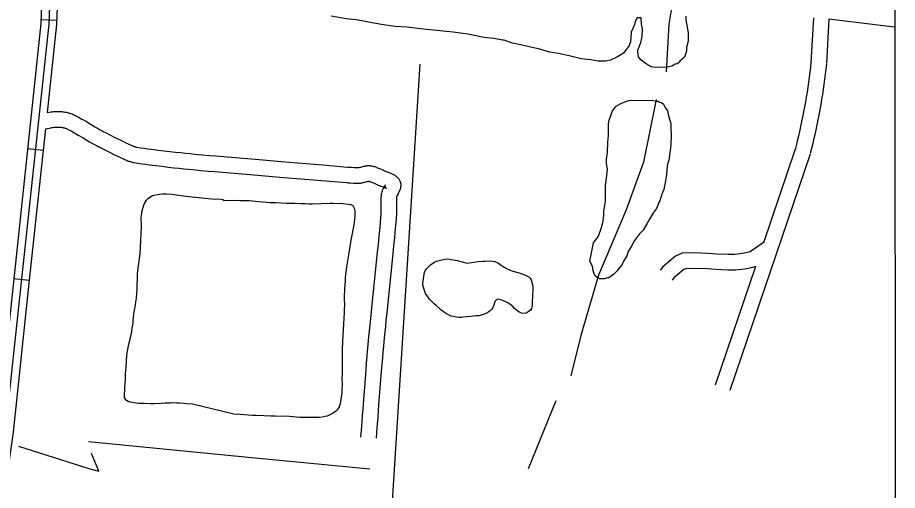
# Model space of a CAD drawing. Extents: x 3263578 to 3301413, y 764927 to 798602.
# Drawn here: x 3297493 to 3299180, y 784098 to 785004 of the extents above; entities that cross this region are included whole.
import ezdxf

# ---------------------------------------------------------------- set-up
doc = ezdxf.new("R2010")
doc.units = 0
for name, color, linetype in [('V-GRID-FRAM', 7, 'Continuous'), ('V-ROAD-CNTR', 7, 'Continuous'), ('V-SITE-VEGE', 7, 'Continuous'), ('V-TOPO-SHOR', 7, 'Continuous')]:
    doc.layers.add(name, color=color, linetype=linetype)

msp = doc.modelspace()

# ---------------------------------------------------------------- linework, layer by layer
at = {"layer": 'V-GRID-FRAM'}
msp.add_lwpolyline([(3267734.9, 794015.5), (3299171.2, 794017.8), (3299180.4, 775831.7), (3267728.3, 775829.4), (3267734.9, 794015.5)], dxfattribs=at)
at = {"layer": 'V-ROAD-CNTR'}
for p, q in [((3297567.9, 784998.5), (3297537.9, 784999.7)), ((3297541.8, 784748.9), (3297512, 784752.1)), ((3297515.3, 784500.3), (3297485.4, 784503.5))]:
    msp.add_line(p, q, dxfattribs=at)
for points in [[(3297589.5, 785798.2), (3297560.4, 785192.7), (3297552.6, 784991.5), (3297469.3, 784211.3), (3297435.8, 783979), (3297433.9, 783936.8), (3297433.7, 783900.7), (3297436.5, 783848.8)], [(3297573.7, 785781.6), (3297545.4, 785193.3), (3297537.7, 784992.5), (3297454.4, 784213.2), (3297442.8, 784132.6)], [(3297574.8, 785176), (3297567.6, 784990.4), (3297549.6, 784822)], [(3299019.3, 785003.4), (3299014.5, 784917.2)], [(3299049.2, 785001), (3299044.4, 784915.6)], [(3299174.2, 784985.5), (3299164.2, 784986.5), (3299049.2, 785000.8)], [(3299014.5, 784918.1), (3299013.5, 784908.5), (3299012.4, 784899), (3299011.2, 784889.5), (3299009.9, 784880), (3299008.5, 784870.5), (3299007.1, 784861), (3299005.5, 784851.6), (3299003.9, 784842.1), (3299002.3, 784832.7), (3299000.5, 784823.3), (3298998.7, 784813.9), (3298996.8, 784804.5), (3298994.8, 784795.1), (3298992.7, 784785.8), (3298990.6, 784776.4), (3298988.4, 784767.1), (3298986.1, 784757.8), (3298984.3, 784750.6)], [(3299044.4, 784914.8), (3299043.3, 784905.1), (3299042.1, 784895.3), (3299040.9, 784885.6), (3299039.6, 784875.8), (3299038.2, 784866.1), (3299036.7, 784856.4), (3299035.1, 784846.7), (3299033.5, 784837), (3299031.8, 784827.3), (3299030, 784817.7), (3299028.1, 784808), (3299026.2, 784798.4), (3299024.1, 784788.8), (3299022, 784779.2), (3299019.8, 784769.6), (3299017.5, 784760), (3299015.2, 784750.5), (3299013.3, 784743.2)], [(3297549.6, 784822), (3297556.7, 784823.1), (3297559.4, 784823.4), (3297562.1, 784823.7), (3297564.5, 784823.9), (3297566.9, 784824), (3297569.1, 784824), (3297571.1, 784824), (3297573.1, 784824), (3297574.9, 784823.9), (3297576.6, 784823.8), (3297578.2, 784823.7), (3297579.7, 784823.5), (3297581.2, 784823.3), (3297583.8, 784822.9), (3297586.1, 784822.5), (3297588.1, 784822.1), (3297589.9, 784821.6), (3297591.4, 784821.2), (3297592.8, 784820.8), (3297595.1, 784820), (3297596.8, 784819.4), (3297598.2, 784818.8), (3297600.1, 784818), (3297602, 784817.1), (3297606, 784815), (3297609.8, 784813), (3297613.2, 784811.2), (3297616.4, 784809.4), (3297619.3, 784807.6), (3297624.8, 784804.4), (3297634.1, 784798.8), (3297641, 784794.7), (3297646.1, 784791.7), (3297649.9, 784789.5), (3297652.8, 784787.9), (3297654.9, 784786.8), (3297658.1, 784785.1), (3297661.3, 784783.4), (3297671.1, 784778.5), (3297678.4, 784774.9), (3297683.9, 784772.1), (3297692.2, 784768.1), (3297696.3, 784766.1), (3297700.5, 784764.1), (3297703.7, 784762.6), (3297708.9, 784760.1), (3297710.7, 784759.2), (3297712.3, 784758.5), (3297713.6, 784758), (3297714.7, 784757.6), (3297715.6, 784757.2), (3297716.3, 784756.9), (3297717.7, 784756.5), (3297718.7, 784756.2), (3297719.3, 784756), (3297720.4, 784755.8), (3297721.6, 784755.6), (3297728.7, 784754.5), (3297735.7, 784753.5), (3297742.5, 784752.6), (3297749.2, 784751.7), (3297755.6, 784750.8), (3297761.8, 784750), (3297773.9, 784748.6), (3297785.2, 784747.2), (3297795.8, 784746.1), (3297805.8, 784745), (3297815.1, 784744), (3297823.9, 784743.2), (3297832.1, 784742.4), (3297847.5, 784740.9), (3297861.1, 784739.7), (3297872.9, 784738.7), (3297956, 784731.7), (3297998.5, 784728.1)], [(3297546.3, 784790.5), (3297514.7, 784495)], [(3297546.3, 784790.5), (3297556.4, 784792.6), (3297558.7, 784793), (3297560.8, 784793.4), (3297562.8, 784793.6), (3297564.7, 784793.8), (3297566.4, 784793.9), (3297568, 784794), (3297569.5, 784794), (3297570.8, 784794), (3297572.1, 784794), (3297573.3, 784794), (3297574.4, 784793.9), (3297575.4, 784793.8), (3297576.3, 784793.7), (3297577.1, 784793.6), (3297578.8, 784793.3), (3297580.1, 784793.1), (3297581.3, 784792.8), (3297582.3, 784792.6), (3297583.1, 784792.4), (3297583.8, 784792.2), (3297585.1, 784791.7), (3297586, 784791.4), (3297586.6, 784791.1), (3297587.7, 784790.7), (3297588.7, 784790.2), (3297592.2, 784788.4), (3297595.5, 784786.7), (3297598.6, 784784.9), (3297601.5, 784783.3), (3297604.2, 784781.7), (3297609.4, 784778.7), (3297618.7, 784773.1), (3297625.7, 784768.9), (3297631, 784765.8), (3297635.1, 784763.4), (3297638.2, 784761.7), (3297640.6, 784760.4), (3297644.2, 784758.5), (3297647.8, 784756.6), (3297657.7, 784751.7), (3297665.1, 784748), (3297670.7, 784745.2), (3297679.1, 784741.1), (3297683.4, 784739.1), (3297687.6, 784737.1), (3297690.6, 784735.6), (3297696, 784733), (3297698.3, 784731.9), (3297700.3, 784731), (3297702.1, 784730.3), (3297703.8, 784729.6), (3297705.3, 784729), (3297706.7, 784728.5), (3297709, 784727.8), (3297710.9, 784727.2), (3297712.4, 784726.9), (3297714.6, 784726.4), (3297716.7, 784726), (3297724.3, 784724.9), (3297731.5, 784723.8), (3297738.5, 784722.9), (3297745.2, 784721.9), (3297751.7, 784721.1), (3297758.1, 784720.3), (3297770.3, 784718.8), (3297781.8, 784717.4), (3297792.5, 784716.2), (3297802.6, 784715.2), (3297812.1, 784714.2), (3297820.9, 784713.3), (3297829.3, 784712.5), (3297844.8, 784711), (3297858.4, 784709.8), (3297870.3, 784708.8), (3297953.5, 784701.8), (3297996, 784698.2)], [(3298984.6, 784751.8), (3298923.6, 784572.1)], [(3299013, 784742.1), (3298859.2, 784289.5)], [(3297998.5, 784728.1), (3298030.4, 784725.4), (3298078.2, 784721.4), (3298126, 784717.5), (3298128.3, 784717.3), (3298132.5, 784717), (3298138.9, 784716.7), (3298145.2, 784716.3), (3298145.5, 784716.3), (3298145.7, 784716.3), (3298145.9, 784716.4), (3298146.1, 784716.4), (3298146.8, 784716.5), (3298147.6, 784716.6), (3298148.4, 784716.8), (3298149.2, 784717), (3298151.2, 784717.5), (3298155.3, 784718.6), (3298157.1, 784719), (3298158.8, 784719.4), (3298160.4, 784719.7), (3298161.8, 784719.9), (3298163.2, 784720), (3298164.4, 784720.1), (3298165.7, 784720.1), (3298167.6, 784720.1), (3298169.1, 784720), (3298170.5, 784719.9), (3298172.3, 784719.6), (3298174, 784719.2), (3298176, 784718.7), (3298177.7, 784718.2), (3298179.2, 784717.7), (3298180.7, 784717.2), (3298183.2, 784716.2), (3298185.3, 784715.4), (3298187.2, 784714.6), (3298190.2, 784713.3), (3298194.5, 784711.3), (3298196.5, 784710.4), (3298198.4, 784709.5), (3298199.2, 784709.2), (3298199.9, 784709), (3298201.7, 784708.3), (3298205.4, 784707.1), (3298207.2, 784706.5), (3298208.8, 784705.9), (3298210.3, 784705.2), (3298211.7, 784704.6), (3298212.9, 784704), (3298214, 784703.4), (3298215, 784702.7), (3298216.6, 784701.7), (3298217.9, 784700.7), (3298219, 784699.9), (3298220.3, 784698.7), (3298221.7, 784697.4), (3298222.5, 784696.5), (3298223.3, 784695.5), (3298224, 784694.6), (3298224.6, 784693.6), (3298225.2, 784692.5), (3298225.9, 784691.3), (3298226.7, 784689.3), (3298227.3, 784687.2), (3298227.7, 784685.2), (3298227.9, 784683.3), (3298227.9, 784681.5), (3298227.8, 784679.9), (3298227.6, 784678.4), (3298227.3, 784677), (3298227, 784675.8), (3298226.7, 784674.7), (3298226.3, 784673.6), (3298225.7, 784671.9), (3298225, 784670.3), (3298224.4, 784669), (3298223.8, 784667.8), (3298222.8, 784665.9), (3298221.2, 784663.1), (3298220.8, 784662.2), (3298220.4, 784661.6), (3298220.2, 784661.1), (3298220.1, 784660.8), (3298220, 784660.6), (3298219.9, 784660.3), (3298219.8, 784659.8)], [(3297996, 784698.2), (3298027.9, 784695.5), (3298075.7, 784691.5), (3298123.6, 784687.6), (3298126.2, 784687.4), (3298130.7, 784687.1), (3298137.3, 784686.7), (3298144, 784686.4), (3298145.3, 784686.3), (3298146.7, 784686.4), (3298148, 784686.4), (3298149.3, 784686.5), (3298151.4, 784686.8), (3298153.3, 784687.1), (3298155, 784687.5), (3298156.5, 784687.9), (3298158.9, 784688.5), (3298162.6, 784689.5), (3298163.7, 784689.7), (3298164.5, 784689.9), (3298165.1, 784690), (3298165.5, 784690.1), (3298165.9, 784690.1), (3298166.1, 784690.1), (3298166.2, 784690.1), (3298166.5, 784690.1), (3298166.6, 784690.1), (3298166.5, 784690.1), (3298166.6, 784690.1), (3298166.8, 784690.1), (3298167.7, 784689.8), (3298168.7, 784689.5), (3298169.7, 784689.2), (3298170.5, 784688.9), (3298172.3, 784688.2), (3298173.9, 784687.6), (3298175.3, 784687), (3298177.9, 784685.9), (3298182.1, 784684), (3298184.3, 784683), (3298186.6, 784681.9), (3298188.2, 784681.3), (3298189.7, 784680.7), (3298192.2, 784679.9), (3298195.8, 784678.7), (3298196.8, 784678.4), (3298197.5, 784678.1), (3298198.1, 784677.8), (3298198.5, 784677.6), (3298198.8, 784677.5), (3298199, 784677.4), (3298199.1, 784677.3), (3298199.5, 784677.1), (3298199.6, 784677), (3298199.6, 784676.9), (3298199.9, 784676.7), (3298200, 784676.6), (3298199.8, 784676.8), (3298199.6, 784677.1), (3298199.3, 784677.4), (3298199.1, 784677.8), (3298198.9, 784678.1), (3298198.6, 784678.7), (3298198.3, 784679.4), (3298198.1, 784680.2), (3298197.9, 784681), (3298197.9, 784681.7), (3298197.9, 784682.3), (3298197.9, 784682.7), (3298197.9, 784683.1), (3298198, 784683.3), (3298198, 784683.4), (3298198, 784683.5), (3298198, 784683.5), (3298197.9, 784683.2), (3298197.7, 784682.8), (3298197.5, 784682.3), (3298197.2, 784681.7), (3298196.4, 784680.3), (3298194.8, 784677.3), (3298194.1, 784676), (3298193.5, 784674.7), (3298192.9, 784673.5), (3298192.4, 784672.4), (3298191.9, 784671.2), (3298191.3, 784669.4), (3298190.9, 784668.1)], [(3298190.7, 784667.4), (3298190.5, 784666.3), (3298190.2, 784664.5), (3298190, 784663.2), (3298190, 784662.2), (3298189.9, 784659.2), (3298189.8, 784654), (3298189.8, 784636.7), (3298189.8, 784632.5), (3298189.7, 784629.4), (3298189.6, 784627.2), (3298189.4, 784623.8), (3298189.3, 784622.2), (3298189.1, 784620.5), (3298187.5, 784602.3), (3298185.8, 784585.2), (3298184.3, 784569.2), (3298182.7, 784554.2), (3298171.1, 784441.2), (3298169.7, 784427.1), (3298168.4, 784414.7), (3298166.3, 784393), (3298164.8, 784376.7), (3298163.7, 784364.5), (3298162.9, 784355.4), (3298161.7, 784341.6), (3298160.6, 784327.9), (3298158.1, 784295.9), (3298156.2, 784272), (3298154.8, 784254.1), (3298153.8, 784240.6), (3298152.3, 784220.3), (3298150.9, 784200.1)], [(3298219.9, 784660.6), (3298219.9, 784660.4), (3298219.9, 784660.4), (3298220, 784660.8), (3298220, 784660.9), (3298219.9, 784658.6), (3298219.8, 784653.8), (3298219.8, 784636.4), (3298219.7, 784631.9), (3298219.7, 784628.5), (3298219.6, 784625.8), (3298219.3, 784621.9), (3298219.2, 784619.9), (3298219, 784617.9), (3298217.3, 784599.5), (3298215.7, 784582.3), (3298214.1, 784566.2), (3298212.6, 784551.1), (3298200.9, 784438.2), (3298199.5, 784424.1), (3298198.3, 784411.8), (3298196.2, 784390.2), (3298194.7, 784374), (3298193.6, 784361.9), (3298192.8, 784352.8), (3298191.6, 784339.1), (3298190.5, 784325.4), (3298188, 784293.6), (3298186.1, 784269.7), (3298184.7, 784251.8), (3298183.7, 784238.3), (3298182.2, 784218.2), (3298180.8, 784198)], [(3298923.9, 784573), (3298898.1, 784555.1), (3298897.8, 784555), (3298892.8, 784553.6), (3298883.2, 784551.6), (3298868.3, 784550), (3298855.6, 784549.8), (3298834.8, 784550.7), (3298818.2, 784552), (3298790.3, 784553.3), (3298767.5, 784552.5), (3298754.6, 784546.7), (3298730.4, 784526.2), (3298725.3, 784520.1)], [(3298908.3, 784526.9), (3298907, 784526.4), (3298899.9, 784524.4), (3298887.8, 784521.9), (3298870.1, 784520), (3298855.1, 784519.8), (3298833, 784520.8), (3298816.4, 784522.1), (3298790.2, 784523.3), (3298774.4, 784522.7), (3298770.7, 784521.1), (3298751.8, 784505), (3298748.3, 784500.8)], [(3298908.3, 784527.1), (3298830.8, 784299.2)], [(3297514.5, 784494.8), (3297484.2, 784209.4), (3297450.7, 783977.6), (3297448.9, 783936.4), (3297448.7, 783901.1), (3297450.7, 783864)]]:
    msp.add_lwpolyline(points, dxfattribs=at)
at = {"layer": 'V-SITE-VEGE'}
msp.add_lwpolyline([(3298774.9, 785006.7), (3298774.8, 784999.3), (3298779, 784974.3), (3298778.8, 784958.6), (3298775.8, 784946.6), (3298775.7, 784939.2), (3298771.8, 784928.2), (3298763.4, 784920), (3298762.4, 784918.1), (3298757.8, 784915.4), (3298754, 784914.6), (3298747.5, 784911), (3298741.9, 784909.2), (3298730.8, 784908.5), (3298712.3, 784908.8), (3298708.6, 784909.7), (3298702.2, 784912.6), (3298696.7, 784916.4), (3298688.5, 784923), (3298684, 784928.6), (3298682.3, 784937.9), (3298682.3, 784941.6), (3298688.1, 784956.3), (3298691.1, 784967.4), (3298691.3, 784982.2), (3298689.6, 784991.4), (3298688.9, 785003.5), (3298681.5, 785003.6), (3298678.6, 784999), (3298675.7, 784988.9), (3298670, 784976), (3298668.7, 784957.5), (3298665.8, 784950.2), (3298655.4, 784935.6), (3298643.3, 784928.4), (3298630.2, 784922.1), (3298621, 784920.4), (3298606.2, 784920.6), (3298592.3, 784922.7), (3298573.9, 784924.9), (3298550.9, 784930.8), (3298530.6, 784934.8), (3298514, 784937.8), (3298491.9, 784943.7), (3298479.9, 784946.7), (3298460.6, 784950.7), (3298442.1, 784954.7), (3298426.5, 784960.5), (3298422.8, 784960.6), (3298406.2, 784963.6), (3298387.7, 784965.8), (3298356.4, 784971.8), (3298328.7, 784976), (3298271.5, 784981.5), (3298239.2, 784985.7), (3298217, 784987), (3298194.9, 784990.1), (3298176.4, 784993.2), (3298143.2, 784999.3), (3298122.9, 785001.5), (3298094.3, 785006.5)], dxfattribs=at)
msp.add_lwpolyline([(3298597.8, 784572.1), (3298607.3, 784584.9), (3298613.1, 784601.5), (3298616, 784613.5), (3298617.2, 784625.5), (3298617.3, 784632.9), (3298620.3, 784651.3), (3298620.8, 784681.8), (3298621.9, 784691.1), (3298624, 784706.7), (3298624.1, 784714.1), (3298622.4, 784724.3), (3298622.6, 784732.7), (3298624.6, 784745.6), (3298624.9, 784765), (3298626.1, 784777.9), (3298626.4, 784800.1), (3298627.5, 784807.5), (3298629.4, 784812.1), (3298632.3, 784820.3), (3298634.2, 784824.9), (3298639, 784831.3), (3298639.9, 784833.2), (3298645.5, 784836.8), (3298650.2, 784839.5), (3298659.5, 784843), (3298665.1, 784844.8), (3298670.6, 784845.6), (3298712.2, 784845), (3298717.8, 784843.9), (3298721.5, 784843.9), (3298724.2, 784842), (3298727.9, 784841), (3298731.5, 784838.2), (3298735.1, 784831.6), (3298739.7, 784825.1), (3298741.4, 784815.8), (3298745.7, 784801), (3298745.6, 784791.7), (3298746.3, 784778.8), (3298746, 784759.3), (3298744.9, 784749.2), (3298741.8, 784730.7), (3298738.9, 784720.6), (3298737.7, 784703.1), (3298735.7, 784691.1), (3298732.6, 784674.5), (3298728.8, 784665.3), (3298724.9, 784652.4), (3298723, 784649.7), (3298718.2, 784637.7), (3298712.5, 784630.4), (3298704.9, 784617.6), (3298700.1, 784608.4), (3298692.5, 784596.5), (3298685.9, 784589.2), (3298676.5, 784576.4), (3298670.8, 784567.3), (3298664.1, 784555.4), (3298661.2, 784547.1), (3298654.6, 784536.1), (3298652.6, 784530.6), (3298645.1, 784521.5), (3298643.2, 784518.7), (3298636.6, 784512.3), (3298627.2, 784505.1), (3298624.5, 784505.1), (3298618.9, 784503.4), (3298609.7, 784503.5), (3298605.1, 784505.4), (3298600.5, 784509.2), (3298598.7, 784512.9), (3298596.1, 784521.3), (3298596.1, 784525), (3298593.5, 784531.5), (3298590.8, 784537.1)], close=True, dxfattribs=at)
at = {"layer": 'V-TOPO-SHOR'}
msp.add_line((3298525.1, 784269.4), (3298472.1, 784139.4), dxfattribs=at)
for points in [[(3297928.3, 785737.7), (3297990.8, 785497), (3298000.4, 785357.4), (3297995.6, 785208.2), (3298029.3, 785160), (3298202.6, 785135.9), (3298289.3, 785135.9), (3298414.4, 785145.5), (3298534.8, 785150.3), (3298626.2, 785179.2), (3298688.8, 785193.7), (3298708.1, 785198.5), (3298756.2, 785169.6), (3298761, 785107), (3298741.8, 784991.5), (3298736.9, 784900)], [(3299131.6, 783869.8), (3299078.6, 783908.3), (3299059.4, 783946.8), (3298698.3, 783975.7), (3298221.8, 784023.9), (3298212.1, 784076.9), (3298265.2, 784914.5)], [(3298717.7, 784847), (3298693.6, 784726.7), (3298659.9, 784635.2), (3298606.9, 784510.1), (3298573.2, 784394.5), (3298554, 784317.5)], [(3297723.9, 784523.7), (3297728, 784551.3), (3297728.6, 784564.2), (3297729.4, 784576.6), (3297729.4, 784581), (3297729.9, 784585.2), (3297730.3, 784608.1), (3297730, 784617.2), (3297730.1, 784620.8), (3297730.3, 784624.4), (3297731.7, 784634.2), (3297734.9, 784644.4), (3297736.3, 784647.8), (3297740.3, 784654.1), (3297744.1, 784658.1), (3297748.2, 784660.8), (3297751.8, 784662.8), (3297765.1, 784665.6), (3297771.6, 784666.1), (3297778.2, 784666.2), (3297789.4, 784665.4), (3297796.8, 784664.3), (3297821.7, 784661.1), (3297833.9, 784659.9), (3297851.8, 784657.6), (3297865.2, 784656.6), (3297883.1, 784656.1), (3297886.7, 784655), (3297889.4, 784653.6), (3297914.5, 784653.8), (3297920.6, 784653.5), (3297937, 784653.2), (3297955.7, 784651.7), (3297977.7, 784649.5), (3297988.8, 784649.4), (3298008.6, 784648.2), (3298024.9, 784648), (3298037.1, 784647.6), (3298044.4, 784647.3), (3298051.4, 784646.7), (3298058.4, 784646.8), (3298092, 784648.3), (3298097.6, 784648), (3298117.5, 784647.7), (3298127.1, 784646.5), (3298132.3, 784645.6), (3298136.1, 784644), (3298138.4, 784638.9), (3298139.7, 784633.3), (3298140, 784628.5), (3298140, 784623.2)], [(3298140, 784623.2), (3298139.3, 784617), (3298137.7, 784606.6), (3298134.6, 784590.2), (3298132, 784577.4), (3298130.7, 784569), (3298127.9, 784549.5), (3298124.1, 784526.3), (3298121.4, 784505.5), (3298121.1, 784499.6), (3298119.9, 784484.6), (3298119.8, 784479), (3298119.5, 784473.6), (3298119.4, 784465.7), (3298119.7, 784451.9), (3298119.6, 784445.4), (3298119.3, 784438.8), (3298117.2, 784406.3), (3298116, 784383.7), (3298115.6, 784367.4), (3298115.7, 784360.8), (3298115.3, 784337.5), (3298115.5, 784322.4), (3298115.1, 784311), (3298115.3, 784302.1), (3298114.9, 784290.7), (3298114.7, 784285.3), (3298114.2, 784280.1), (3298112.4, 784268), (3298111.5, 784263.6), (3298109.6, 784258), (3298108.1, 784254.9), (3298106.1, 784252.5), (3298102.8, 784249.3), (3298097.4, 784245.6), (3298093.1, 784243.3), (3298086.4, 784240.2), (3298082.2, 784239.2), (3298077, 784238.3), (3298071.5, 784237.6), (3298062.3, 784237.3), (3298034.8, 784237.8), (3298014.3, 784239.7), (3297987, 784239.9), (3297978.8, 784239.9), (3297965.7, 784240.9), (3297950.3, 784241.1), (3297943.7, 784241.4), (3297919, 784243.2), (3297907.8, 784244.2), (3297828.6, 784263), (3297817.1, 784263.8), (3297812.5, 784264.4), (3297803.5, 784265), (3297798.3, 784265.1), (3297792.8, 784265.5), (3297786.2, 784265.2), (3297783.2, 784264.9), (3297776, 784264.8), (3297769.1, 784264.1), (3297754.3, 784263.8), (3297748.4, 784263.8), (3297735.6, 784264.5), (3297724.8, 784264.4), (3297721.1, 784264.7), (3297715.9, 784265.4), (3297712.5, 784266), (3297708.9, 784266.9), (3297705.1, 784268.2), (3297701.6, 784270.2), (3297699.6, 784272.9), (3297698.2, 784275.7), (3297697.9, 784283.1), (3297698.9, 784290.1), (3297698.9, 784294.8), (3297700, 784312), (3297700.2, 784321.1), (3297701, 784333.7), (3297701, 784337.1), (3297701.7, 784341.9), (3297701.6, 784348.3), (3297702.8, 784362), (3297704.8, 784371), (3297705.5, 784375.2), (3297708.7, 784387.8), (3297711.1, 784399), (3297711.9, 784402.6), (3297713, 784408.8), (3297713.9, 784414.4), (3297714.4, 784418.4), (3297714.9, 784424), (3297715.2, 784430), (3297715.8, 784434.9), (3297716.3, 784440.1), (3297719, 784453.3), (3297719.8, 784458.5), (3297721, 784466.1), (3297721.9, 784475.9), (3297722.2, 784482.5), (3297722.7, 784512.7), (3297723.9, 784523.7)], [(3298355.4, 784533.5), (3298363.5, 784534.3), (3298368.1, 784535.3), (3298376.5, 784536.5), (3298385, 784536.8), (3298389.4, 784537.3), (3298399, 784537.8), (3298403.6, 784537.3), (3298408.4, 784536.2), (3298414, 784533.9), (3298418.8, 784531), (3298422.1, 784528.2), (3298426.1, 784525.7), (3298432.1, 784522.6), (3298439.7, 784519.3), (3298442.7, 784518.2), (3298454.8, 784514.6), (3298467, 784510.4), (3298469.8, 784509.2), (3298473.4, 784507.3), (3298476.3, 784504.4), (3298477.9, 784501), (3298480.3, 784491.7), (3298480.9, 784488.3), (3298481.4, 784480.1), (3298480.6, 784472.7), (3298480.2, 784457.2), (3298479.9, 784452.2), (3298479.5, 784449.2), (3298478.6, 784446.2), (3298476.4, 784443.3), (3298472.1, 784439.7), (3298468.2, 784437.6), (3298461.6, 784437.1), (3298458.4, 784438.1), (3298455.2, 784439.6), (3298452.6, 784441.2), (3298446.1, 784446.5), (3298443.2, 784449.6), (3298439.8, 784452.5), (3298433.4, 784457), (3298426.5, 784460.5), (3298422.9, 784462), (3298419.7, 784463), (3298416.1, 784463.5), (3298412.7, 784464.1), (3298409.2, 784460.4), (3298407.6, 784457), (3298406.5, 784453), (3298404.6, 784448.2), (3298402.6, 784445.2), (3298399.7, 784442.5), (3298397.1, 784440.3), (3298393, 784437.6), (3298384.7, 784434.5), (3298377.7, 784432.6), (3298371.9, 784432.1), (3298361.8, 784430.8), (3298347.5, 784429.5), (3298344.5, 784429.3), (3298339.9, 784429.4), (3298333.9, 784429.9), (3298328.3, 784431), (3298324.5, 784432), (3298320.9, 784433.5), (3298315.7, 784436), (3298310, 784439.9), (3298305.4, 784443.4), (3298302.1, 784446.2), (3298295.5, 784452), (3298292, 784455.4), (3298289.2, 784457.9), (3298283.3, 784464.2), (3298280.3, 784467.9), (3298278.2, 784470.7), (3298275.3, 784475.4), (3298272.6, 784482.8), (3298271.2, 784487.1), (3298270.5, 784491.3), (3298270.3, 784494.3), (3298271.3, 784503.1), (3298272.6, 784512.1), (3298273.7, 784515.5), (3298274.9, 784518.7), (3298277.2, 784522.3), (3298282.9, 784528), (3298285.6, 784530.4), (3298292.3, 784535.3), (3298296.3, 784536.8), (3298301.3, 784538.3), (3298312.2, 784540.8), (3298318, 784541.3), (3298332.2, 784539.3), (3298336.2, 784538.4), (3298355.4, 784533.5)], [(3297494.9, 784182.8), (3297629.7, 784139.5), (3297648.9, 784134.7), (3297634.5, 784168.4)], [(3297628.9, 784191.8), (3297928.7, 784162), (3298168.5, 784139.4)]]:
    msp.add_lwpolyline(points, dxfattribs=at)

doc.saveas('drawing.dxf')
